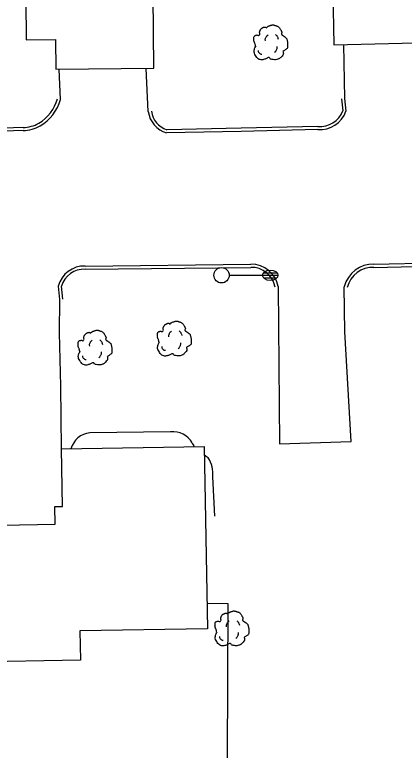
# Model space of a CAD drawing. Extents: x 2145380 to 2157287, y 139568 to 149130.
# Drawn here: x 2150401.7 to 2150477.7, y 144130.6 to 144274.1 of the extents above; entities that cross this region are included whole.
import ezdxf

# ---------------------------------------------------------------- set-up
doc = ezdxf.new("R2010")
doc.units = 0
for name, color, linetype in [('TOPO_Asphalt', 7, 'Continuous'), ('TOPO_Building', 7, 'Continuous'), ('TOPO_Curb Back', 7, 'Continuous'), ('TOPO_Fence', 7, 'Continuous'), ('TOPO_Light Pole', 7, 'Continuous'), ('TOPO_Tree', 7, 'Continuous'), ('TOPO_Wall Freestanding', 7, 'Continuous')]:
    doc.layers.add(name, color=color, linetype=linetype)

# ---------------------------------------------------------------- blocks, each defined once
blk = doc.blocks.new('LP')
at = {"layer": 'TOPO_Light Pole'}
blk.add_line((3.81, 0), (20.32, 0), dxfattribs=at)
for points in [[(20.32, 0), (27.94, 0)], [(20.32, 0), (23.5, 0)], [(20.83, 1.27), (27.43, 1.27)], [(20.83, 1.27), (23.5, 1.27)], [(23.71, 1.27), (27.43, 1.27)], [(23.71, 0), (27.94, 0)], [(20.83, -1.27), (27.43, -1.27)], [(20.83, -1.27), (23.5, -1.27)], [(23.71, -1.27), (27.43, -1.27)]]:
    blk.add_lwpolyline(points, dxfattribs=at)
blk.add_circle((0, 0), 3.81, dxfattribs=at)
blk.add_ellipse((24.13, 0), major_axis=(3.81, 0), ratio=0.666667, dxfattribs=at)
blk = doc.blocks.new('TREE')
at = {"layer": 'TOPO_Tree'}
for points in [[(-14.07, -0.4), (-14.17, 0.5), (-14.37, 1.38), (-14.6, 2.25), (-14.84, 3.17), (-15.47, 3.96), (-15.66, 4.9), (-15.8, 5.59), (-15.71, 6.31), (-15.66, 7.01), (-15.6, 7.91), (-15.72, 8.8), (-15.13, 9.66), (-14.62, 10.42), (-13.76, 10.49), (-13.02, 10.72), (-12.18, 10.98), (-11.06, 10), (-10.37, 10.72), (-9.4, 11.74), (-10.29, 13.28), (-9.84, 14.42), (-9.56, 15.15), (-9.32, 15.89), (-8.78, 16.54), (-8.18, 17.26), (-7.5, 17.68), (-6.67, 18.13), (-6.14, 18.41), (-5.61, 18.61), (-5.08, 18.66), (-4.55, 18.71), (-4.02, 18.54), (-3.49, 18.13)], [(-3.49, 17.6), (-3.07, 18.27), (-2.58, 18.8), (-1.9, 19.19), (-1.05, 19.68), (-0.19, 19.96), (0.74, 20.24), (1.62, 20.51), (2.51, 20.82), (3.39, 20.77), (4.1, 20.73), (4.8, 20.47), (5.51, 20.24), (6.43, 19.95), (7.32, 19.73), (8.15, 19.19), (9.36, 18.4), (10.02, 17.21), (10.8, 16.01), (11.24, 15.33), (11.58, 14.62), (11.86, 13.89), (12.17, 13.08), (11.37, 12.02), (11.86, 11.25), (12, 11.03), (12.18, 10.86), (12.39, 10.72), (12.91, 10.35), (13.45, 10.02), (13.97, 9.66), (14.7, 9.16), (15.41, 8.68), (16.09, 8.07), (16.7, 7.53), (16.93, 6.73), (17.15, 5.95), (17.59, 4.38), (17.71, 2.77), (17.68, 1.19), (17.65, -0.25), (17.83, -2.22), (16.62, -3.04), (15.47, -3.83), (14.31, -4.58), (13.16, -5.35)], [(-4.21, 5.09), (-4.46, 6.09), (-4.3, 7.21), (-3.84, 8.21), (-3.33, 9.34), (-2.71, 10.27), (-1.64, 10.97)], [(5.89, 11.15), (6.5, 10.68), (6.96, 10.17), (7.36, 9.5), (7.93, 8.56), (8.31, 7.6), (8.46, 6.56)], [(13.16, -5.34), (13.25, -5.81), (13.36, -6.28), (13.45, -6.75), (13.76, -8.52), (12.24, -10.03), (10.8, -11.51), (9.98, -12.34), (9.13, -12.77), (8.15, -13.1), (5.97, -13.83), (3.32, -13.56), (1.27, -13.1), (0.49, -12.92), (-0.06, -11.44), (-0.84, -11.51), (-2.04, -11.61), (-3.28, -12.78), (-4.55, -13.1), (-6.06, -13.47), (-7.77, -14.03), (-9.31, -13.62), (-11.36, -13.09), (-12.84, -11.41), (-14.07, -9.39), (-15.32, -7.35), (-15.61, -5.13), (-15.13, -3.04), (-14.87, -1.89), (-13.91, -0.75), (-13.54, 0.13)], [(-11.38, -4.46), (-11.47, -5.41), (-11.03, -6.32), (-10.09, -7.22), (-9.3, -7.97), (-8.49, -8.26), (-7.7, -8.14)], [(4.79, -6.29), (5.71, -5.66), (6.3, -4.92), (6.81, -3.91), (7.36, -2.81), (7.63, -1.7), (7.54, -0.6)]]:
    blk.add_open_spline(points, degree=3, dxfattribs=at)

msp = doc.modelspace()

# ---------------------------------------------------------------- linework, layer by layer
at = {"layer": 'TOPO_Asphalt'}
for p, q in [((2150465.79, 144268.25), (2150466, 144257.73)), ((2150410.6, 144257.51), (2150410.34, 144263.41)), ((2150427.75, 144255.16), (2150427.32, 144263.58))]:
    msp.add_line(p, q, dxfattribs=at)
for points in [[(2150453.06, 144221.05), (2150453.33, 144190.37), (2150467.3, 144190.8), (2150466.05, 144212.19), (2150465.96, 144221.01)], [(2150410.82, 144189.37), (2150410.69, 144201.64), (2150410.42, 144212.02), (2150410.51, 144218.51)]]:
    msp.add_lwpolyline(points, dxfattribs=at)
at = {"layer": 'TOPO_Building'}
for points in [[(2150485.27, 144268.68), (2150483.7, 144340.46), (2150489.26, 144340.58), (2150489, 144352.33), (2150484.18, 144352.23), (2150484.16, 144353.34), (2150453.41, 144352.67), (2150453.92, 144329.04), (2150438.12, 144328.7), (2150438.98, 144289.42), (2150448.05, 144289.62), (2150448.1, 144287.52), (2150446.39, 144287.48), (2150446.6, 144278.17), (2150463.72, 144278.54), (2150463.95, 144268.21)], [(2150428.82, 144263.6), (2150428.6, 144284.94), (2150429.67, 144284.95), (2150429.43, 144309.11), (2150418.82, 144309), (2150418.67, 144323.49), (2150410.81, 144323.41), (2150410.8, 144324.17), (2150379.15, 144323.85), (2150379.5, 144288.53), (2150401.9, 144288.76), (2150401.94, 144284.72), (2150403.8, 144284.74), (2150403.95, 144269.18), (2150409.66, 144269.24), (2150409.72, 144263.41)], [(2150392.2, 144174.38), (2150409.61, 144174.69), (2150409.55, 144178.13), (2150411.01, 144178.16), (2150410.82, 144189.37), (2150438.66, 144189.86), (2150439.3, 144154.33), (2150414.42, 144153.88), (2150414.53, 144148.16), (2150393.07, 144147.78), (2150392.87, 144159.04), (2150391.96, 144159.02), (2150391.8, 144167.77), (2150392.32, 144167.78)]]:
    msp.add_lwpolyline(points, close=True, dxfattribs=at)
at = {"layer": 'TOPO_Curb Back'}
for points in [[(2150465.41, 144257.66), (2150465.66, 144255.31)], [(2150466, 144257.73), (2150466.27, 144255.24)], [(2150403.33, 144252.05), (2150380.43, 144251.31), (2150376.14, 144251.31)], [(2150460.79, 144251.67), (2150445.87, 144251.31), (2150431.29, 144251.02)], [(2150460.81, 144252.27), (2150445.86, 144251.91), (2150431.37, 144251.62)], [(2150403.35, 144251.45), (2150380.44, 144250.71), (2150376.16, 144250.71)], [(2150471.75, 144225.38), (2150495.78, 144225.93)], [(2150415.45, 144225.04), (2150447.73, 144225.39)], [(2150415.45, 144224.44), (2150447.74, 144224.79)], [(2150471.75, 144224.78), (2150495.55, 144225.33)], [(2150410.51, 144218.51), (2150410.21, 144221.15)], [(2150411.1, 144218.58), (2150410.82, 144221.1)]]:
    msp.add_lwpolyline(points, dxfattribs=at)
for centre, radius, start, end in [((2150402.38, 144259.69), 7.9, 300.5561, 345.1621), ((2150402.38, 144259.69), 8.5, 300.4829, 345.1621), ((2150432.67, 144255.79), 4.96, 187.2417, 253.8013), ((2150432.67, 144255.79), 4.36, 187.2417, 252.64), ((2150461.24, 144256.97), 5.32, 265.2017, 341.0317), ((2150461.24, 144256.97), 4.72, 264.8204, 339.4562), ((2150403.07, 144259.01), 6.97, 272.1205, 298.4766), ((2150403.07, 144259.01), 7.57, 272.1096, 298.5592), ((2150415.27, 144219.8), 5.24, 88.0099, 165.13), ((2150415.27, 144219.8), 4.64, 87.846, 163.776), ((2150447.87, 144220.12), 5.27, 10.1271, 91.541), ((2150447.87, 144220.12), 4.67, 10.1271, 91.598), ((2150471.55, 144219.63), 5.76, 87.9526, 166.0898), ((2150471.55, 144219.63), 5.16, 87.7621, 166.0898)]:
    msp.add_arc(centre, radius, start, end, dxfattribs=at)
at = {"layer": 'TOPO_Fence'}
msp.add_lwpolyline([(2150439.22, 144159.3), (2150443.26, 144159.27), (2150442.96, 144084.3), (2150387.35, 144083.83), (2150387.67, 144149.58), (2150385.55, 144149.5)], dxfattribs=at)
at = {"layer": 'TOPO_Wall Freestanding'}
for points in [[(2150432.09, 144192.69), (2150416.37, 144192.52)], [(2150440.69, 144176.29), (2150440.31, 144183.95)]]:
    msp.add_lwpolyline(points, dxfattribs=at)
for centre, radius, start, end in [((2150432.59, 144188.43), 4.28, 29.716, 96.5851), ((2150416.77, 144188.3), 4.24, 95.4264, 164.9777), ((2150441.2, 144192.8), 5.38, 204.5853, 213.4281), ((2150431.96, 144176.92), 13.08, 55.2548, 59.0205), ((2150434.81, 144184.59), 5.54, 353.4273, 33.7156)]:
    msp.add_arc(centre, radius, start, end, dxfattribs=at)

# ---------------------------------------------------------------- block references
at = {"layer": 'TOPO_Light Pole', "xscale": 0.39370000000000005, "yscale": 0.3937000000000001}
msp.add_blockref('LP', (2150442.03, 144223.24), dxfattribs=at)
at = {"layer": 'TOPO_Tree', "xscale": 0.19685000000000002, "yscale": 0.19685000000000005}
for p in [(2150451.42, 144267.97), (2150432.61, 144210.21), (2150417.15, 144208.44), (2150443.85, 144153.69)]:
    msp.add_blockref('TREE', p, dxfattribs=at)

doc.saveas('drawing.dxf')
